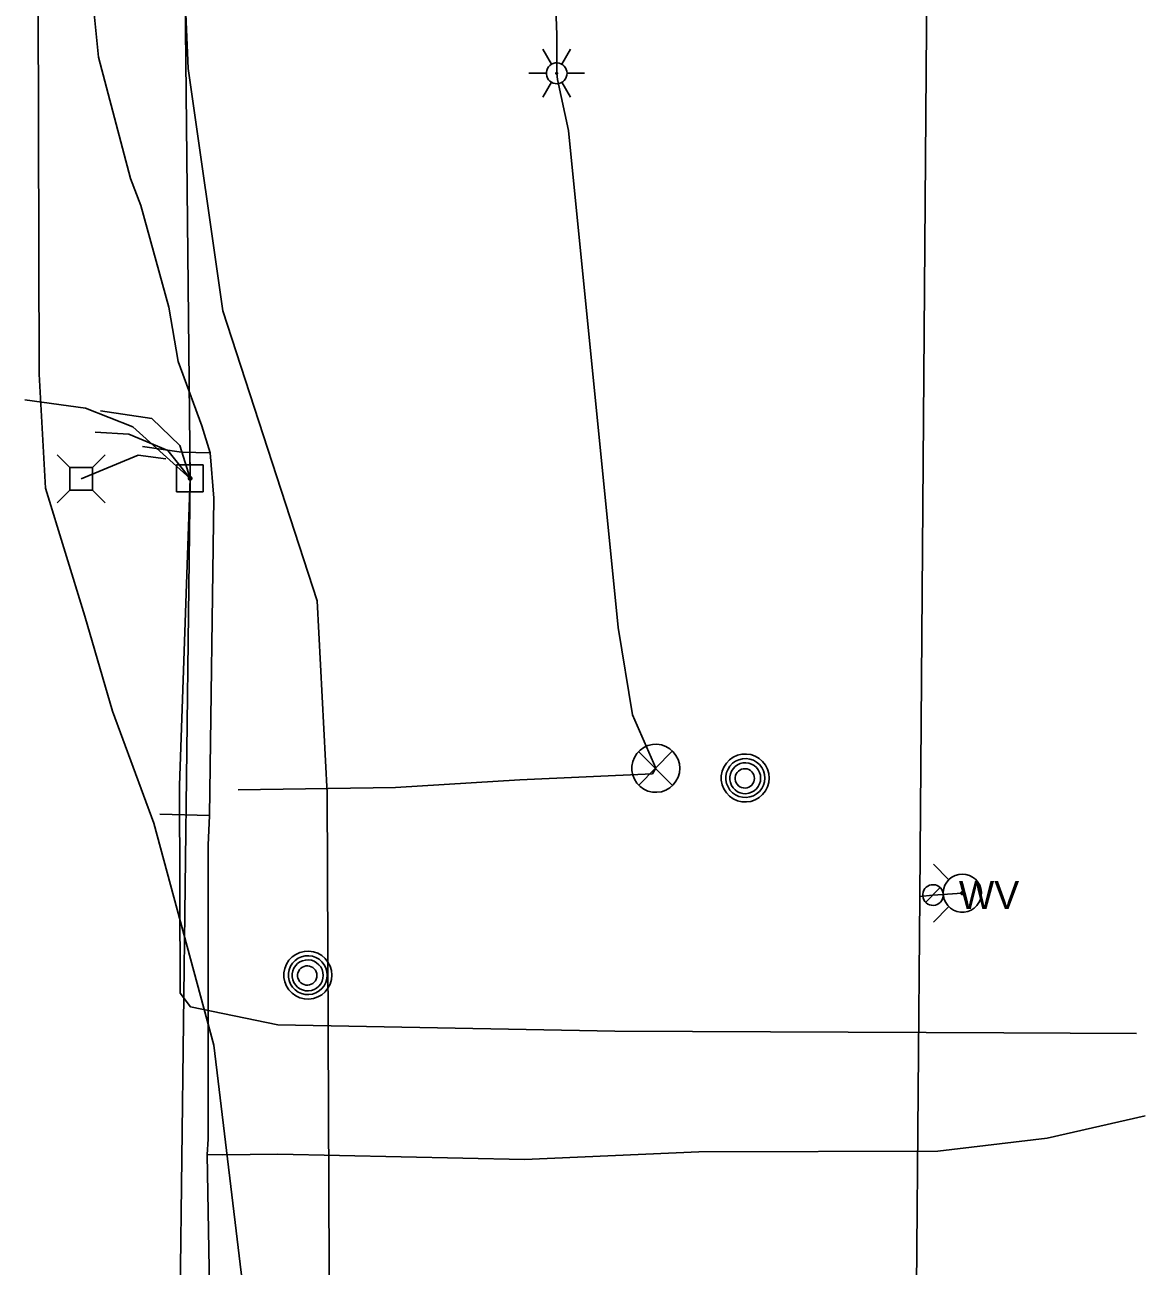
# Model space of a CAD drawing. Extents: x 600849 to 606371, y 330010 to 403088.
# Drawn here: x 602031.1 to 602185.1, y 367792.9 to 367963.6 of the extents above; entities that cross this region are included whole.
import ezdxf

# ---------------------------------------------------------------- set-up
doc = ezdxf.new("R2010")
doc.units = 0
for name, color, linetype in [('E_LTG', 7, 'Continuous'), ('E_SIG', 7, 'Continuous'), ('E_UTL_AG_Bold', 7, 'Continuous'), ('E_UTL_E_UG', 7, 'Continuous'), ('E_UTL_EPowerPole', 7, 'Continuous'), ('E_UTL_G_UG', 7, 'Continuous'), ('E_UTL_MH', 7, 'Continuous'), ('E_UTL_Overhead', 7, 'Continuous'), ('E_UTL_T_UG', 7, 'Continuous'), ('E_UTL_TV_UG', 7, 'Continuous'), ('E_UTL_W', 7, 'Continuous'), ('E_UTL_W_UG', 7, 'Continuous'), ('E_UTL_WHydrant', 7, 'Continuous')]:
    doc.layers.add(name, color=color, linetype=linetype)

msp = doc.modelspace()

# ---------------------------------------------------------------- linework, layer by layer
at = {"layer": 'E_LTG'}
for points in [[(602103.49, 367958.19), (602102.3, 367960.25)], [(602104.92, 367958.19), (602106.11, 367960.25)], [(602105.64, 367956.95), (602105.61, 367957.22), (602105.53, 367957.48), (602105.41, 367957.72), (602105.24, 367957.94), (602105.04, 367958.12), (602104.8, 367958.25), (602104.54, 367958.34), (602104.28, 367958.38), (602104, 367958.37), (602103.74, 367958.3), (602103.49, 367958.19), (602103.27, 367958.03), (602103.08, 367957.84), (602102.94, 367957.61), (602102.84, 367957.35), (602102.79, 367957.09), (602102.79, 367956.82), (602102.84, 367956.55), (602102.94, 367956.3), (602103.08, 367956.07), (602103.27, 367955.87), (602103.49, 367955.71), (602103.74, 367955.6), (602104, 367955.54), (602104.28, 367955.52), (602104.54, 367955.56), (602104.8, 367955.65), (602105.04, 367955.79), (602105.24, 367955.97), (602105.41, 367956.18), (602105.53, 367956.42), (602105.61, 367956.68), (602105.64, 367956.95)], [(602105.64, 367956.95), (602105.61, 367957.22), (602105.53, 367957.48), (602105.41, 367957.72), (602105.24, 367957.94), (602105.04, 367958.12), (602104.8, 367958.25), (602104.54, 367958.34), (602104.28, 367958.38), (602104, 367958.37), (602103.74, 367958.3), (602103.49, 367958.19), (602103.27, 367958.03), (602103.08, 367957.84), (602102.94, 367957.61), (602102.84, 367957.35), (602102.79, 367957.09), (602102.79, 367956.82), (602102.84, 367956.55), (602102.94, 367956.3), (602103.08, 367956.07), (602103.27, 367955.87), (602103.49, 367955.71), (602103.74, 367955.6), (602104, 367955.54), (602104.28, 367955.52), (602104.54, 367955.56), (602104.8, 367955.65), (602105.04, 367955.79), (602105.24, 367955.97), (602105.41, 367956.18), (602105.53, 367956.42), (602105.61, 367956.68), (602105.64, 367956.95)], [(602105.64, 367956.95), (602105.61, 367957.22), (602105.53, 367957.48), (602105.41, 367957.72), (602105.24, 367957.94), (602105.04, 367958.12), (602104.8, 367958.25), (602104.54, 367958.34), (602104.28, 367958.38), (602104, 367958.37), (602103.74, 367958.3), (602103.49, 367958.19), (602103.27, 367958.03), (602103.08, 367957.84), (602102.94, 367957.61), (602102.84, 367957.35), (602102.79, 367957.09), (602102.79, 367956.82), (602102.84, 367956.55), (602102.94, 367956.3), (602103.08, 367956.07), (602103.27, 367955.87), (602103.49, 367955.71), (602103.74, 367955.6), (602104, 367955.54), (602104.28, 367955.52), (602104.54, 367955.56), (602104.8, 367955.65), (602105.04, 367955.79), (602105.24, 367955.97), (602105.41, 367956.18), (602105.53, 367956.42), (602105.61, 367956.68), (602105.64, 367956.95)], [(602104.33, 367956.95), (602104.32, 367956.97), (602104.32, 367957), (602104.31, 367957.02), (602104.29, 367957.03), (602104.28, 367957.05), (602104.26, 367957.06), (602104.24, 367957.07), (602104.21, 367957.07), (602104.19, 367957.07), (602104.17, 367957.06), (602104.15, 367957.06), (602104.13, 367957.04), (602104.11, 367957.03), (602104.1, 367957.01), (602104.09, 367956.99), (602104.09, 367956.96), (602104.09, 367956.94), (602104.09, 367956.92), (602104.1, 367956.9), (602104.11, 367956.88), (602104.13, 367956.86), (602104.15, 367956.85), (602104.17, 367956.84), (602104.19, 367956.83), (602104.21, 367956.83), (602104.24, 367956.84), (602104.26, 367956.84), (602104.28, 367956.86), (602104.29, 367956.87), (602104.31, 367956.89), (602104.32, 367956.91), (602104.32, 367956.93), (602104.33, 367956.95)], [(602100.4, 367956.95), (602102.78, 367956.95)], [(602102.3, 367953.65), (602103.49, 367955.71)], [(602106.11, 367953.65), (602104.92, 367955.71)], [(602105.64, 367956.95), (602108.02, 367956.95)]]:
    msp.add_lwpolyline(points, dxfattribs=at)
at = {"layer": 'E_SIG'}
for points in [[(602121.13, 367861.37), (602121.08, 367862), (602120.9, 367862.6), (602120.61, 367863.15), (602120.22, 367863.65), (602119.75, 367864.06), (602119.21, 367864.37), (602118.61, 367864.58), (602117.99, 367864.67), (602117.37, 367864.64), (602116.76, 367864.49), (602116.18, 367864.23), (602115.67, 367863.86), (602115.24, 367863.41), (602114.9, 367862.88), (602114.67, 367862.3), (602114.55, 367861.68), (602114.55, 367861.06), (602114.67, 367860.44), (602114.9, 367859.86), (602115.24, 367859.33), (602115.67, 367858.88), (602116.18, 367858.51), (602116.76, 367858.25), (602117.37, 367858.1), (602117.99, 367858.07), (602118.61, 367858.16), (602119.21, 367858.37), (602119.75, 367858.68), (602120.22, 367859.09), (602120.61, 367859.59), (602120.9, 367860.14), (602121.08, 367860.75), (602121.13, 367861.37)], [(602120.1, 367863.71), (602115.49, 367859.05)], [(602115.49, 367863.66), (602120.14, 367859)]]:
    msp.add_lwpolyline(points, dxfattribs=at)
at = {"layer": 'E_UTL_AG_Bold'}
for points in [[(602037.25, 367902.73), (602035.5, 367904.49)], [(602040.35, 367902.73), (602042.1, 367904.49)], [(602040.35, 367902.73), (602037.25, 367902.73)], [(602037.25, 367902.73), (602037.25, 367899.64)], [(602040.35, 367899.64), (602040.35, 367902.73)], [(602037.25, 367899.64), (602035.5, 367897.89)], [(602037.25, 367899.64), (602040.35, 367899.64)], [(602040.35, 367899.64), (602042.1, 367897.89)]]:
    msp.add_lwpolyline(points, dxfattribs=at)
at = {"layer": 'E_UTL_E_UG'}
for points in [[(602063.62, 367768.81), (602057.04, 367823.28), (602048.82, 367853.83), (602043.14, 367869.22), (602039.3, 367882.31), (602033.93, 367899.89), (602033.03, 367915.58), (602032.85, 367983.69), (602032.6, 367993.25), (602034.38, 368042.58), (602034.61, 368087.2), (602036.4, 368128.48), (602036.06, 368184.31), (602035.9, 368268.45), (602035.28, 368327.99), (602034.44, 368347.59), (602034.75, 368377.79), (602035.59, 368442.38), (602036.65, 368479.27), (602031.91, 368543.82)], [(602060.41, 367858.4), (602082.04, 367858.72), (602099.16, 367859.8), (602117.37, 367860.61), (602117.83, 367861.37), (602114.63, 367868.74), (602112.68, 367880.74), (602105.85, 367949.07), (602104.31, 367956.09), (602104.21, 367956.95), (602104.21, 367962.23), (602103.47, 367983.55), (602103.13, 368025.41), (602102.78, 368063.11), (602102.77, 368064.12)], [(602053.8, 367901.24), (602045.92, 367908.34), (602039.42, 367910.9), (602031.07, 367912.04)]]:
    msp.add_lwpolyline(points, dxfattribs=at)
at = {"layer": 'E_UTL_EPowerPole'}
for points in [[(602053.77, 367903.09), (602053.77, 367905.99)], [(602055.61, 367903.09), (602051.92, 367903.09)], [(602051.92, 367903.09), (602051.92, 367899.39)], [(602055.61, 367899.39), (602055.61, 367903.09)], [(602054.04, 367901.24), (602054.03, 367901.29), (602054.02, 367901.33), (602054, 367901.37), (602053.97, 367901.41), (602053.94, 367901.44), (602053.9, 367901.46), (602053.85, 367901.47), (602053.81, 367901.48), (602053.76, 367901.48), (602053.72, 367901.47), (602053.68, 367901.45), (602053.64, 367901.42), (602053.61, 367901.39), (602053.59, 367901.35), (602053.57, 367901.31), (602053.56, 367901.27), (602053.56, 367901.22), (602053.57, 367901.18), (602053.59, 367901.13), (602053.61, 367901.1), (602053.64, 367901.06), (602053.68, 367901.04), (602053.72, 367901.02), (602053.76, 367901.01), (602053.81, 367901), (602053.85, 367901.01), (602053.9, 367901.03), (602053.94, 367901.05), (602053.97, 367901.08), (602054, 367901.11), (602054.02, 367901.15), (602054.03, 367901.2), (602054.04, 367901.24)], [(602051.92, 367899.39), (602055.61, 367899.39)]]:
    msp.add_lwpolyline(points, dxfattribs=at)
at = {"layer": 'E_UTL_G_UG'}
for points in [[(602057.02, 367758.67), (602056.16, 367808.26), (602056.26, 367810.39), (602056.3, 367850.82), (602056.47, 367854.89), (602057.08, 367898.54), (602056.57, 367904.75), (602055.41, 367908.47), (602052.15, 367917.32), (602050.86, 367924.78), (602047.04, 367938.75), (602045.58, 367942.5), (602041.22, 367959.18), (602039.05, 367980.75), (602037.27, 368026.55), (602038.67, 368050.62), (602038, 368085.26), (602039.2, 368107.15), (602041.39, 368128.88), (602038.62, 368144.1)], [(602047.25, 367905.63), (602052.63, 367904.87), (602056.57, 367904.75)], [(602049.65, 367855.05), (602056.47, 367854.89)], [(602056.16, 367808.26), (602058.23, 367808.23), (602065.84, 367808.32), (602099.77, 367807.59), (602123.77, 367808.64), (602156.64, 367808.73), (602171.64, 367810.49), (602185.14, 367813.59)]]:
    msp.add_lwpolyline(points, dxfattribs=at)
at = {"layer": 'E_UTL_MH'}
for points in [[(602133.44, 367860.04), (602133.38, 367860.66), (602133.2, 367861.27), (602132.91, 367861.82), (602132.53, 367862.32), (602132.05, 367862.73), (602131.51, 367863.04), (602130.92, 367863.25), (602130.3, 367863.34), (602129.67, 367863.31), (602129.06, 367863.16), (602128.49, 367862.9), (602127.98, 367862.53), (602127.54, 367862.08), (602127.21, 367861.55), (602126.97, 367860.97), (602126.85, 367860.35), (602126.85, 367859.73), (602126.97, 367859.11), (602127.21, 367858.53), (602127.54, 367858), (602127.98, 367857.55), (602128.49, 367857.18), (602129.06, 367856.92), (602129.67, 367856.77), (602130.3, 367856.74), (602130.92, 367856.83), (602131.51, 367857.04), (602132.05, 367857.35), (602132.53, 367857.76), (602132.91, 367858.26), (602133.2, 367858.81), (602133.38, 367859.41), (602133.44, 367860.04)], [(602132.82, 367860.04), (602132.77, 367860.54), (602132.63, 367861.03), (602132.4, 367861.48), (602132.08, 367861.88), (602131.7, 367862.22), (602131.26, 367862.47), (602130.78, 367862.64), (602130.27, 367862.71), (602129.77, 367862.68), (602129.27, 367862.56), (602128.81, 367862.35), (602128.39, 367862.06), (602128.04, 367861.69), (602127.77, 367861.26), (602127.58, 367860.79), (602127.48, 367860.29), (602127.48, 367859.78), (602127.58, 367859.28), (602127.77, 367858.81), (602128.04, 367858.38), (602128.39, 367858.01), (602128.81, 367857.72), (602129.27, 367857.51), (602129.77, 367857.39), (602130.27, 367857.36), (602130.78, 367857.43), (602131.26, 367857.6), (602131.7, 367857.85), (602132.08, 367858.19), (602132.4, 367858.59), (602132.63, 367859.04), (602132.77, 367859.53), (602132.82, 367860.04)], [(602132.26, 367860.01), (602132.22, 367860.41), (602132.11, 367860.8), (602131.92, 367861.16), (602131.67, 367861.48), (602131.37, 367861.74), (602131.02, 367861.94), (602130.63, 367862.08), (602130.23, 367862.13), (602129.83, 367862.11), (602129.43, 367862.02), (602129.07, 367861.85), (602128.74, 367861.62), (602128.46, 367861.32), (602128.24, 367860.98), (602128.09, 367860.61), (602128.01, 367860.21), (602128.01, 367859.8), (602128.09, 367859.41), (602128.24, 367859.03), (602128.46, 367858.69), (602128.74, 367858.4), (602129.07, 367858.16), (602129.43, 367857.99), (602129.83, 367857.9), (602130.23, 367857.88), (602130.63, 367857.94), (602131.02, 367858.07), (602131.37, 367858.27), (602131.67, 367858.54), (602131.92, 367858.86), (602132.11, 367859.22), (602132.22, 367859.6), (602132.26, 367860.01)], [(602131.4, 367859.99), (602131.38, 367860.24), (602131.31, 367860.49), (602131.19, 367860.71), (602131.04, 367860.91), (602130.85, 367861.08), (602130.63, 367861.2), (602130.39, 367861.29), (602130.14, 367861.32), (602129.88, 367861.31), (602129.64, 367861.25), (602129.41, 367861.14), (602129.2, 367861), (602129.03, 367860.81), (602128.89, 367860.6), (602128.79, 367860.37), (602128.75, 367860.12), (602128.75, 367859.86), (602128.79, 367859.62), (602128.89, 367859.38), (602129.03, 367859.17), (602129.2, 367858.98), (602129.41, 367858.84), (602129.64, 367858.73), (602129.88, 367858.67), (602130.14, 367858.66), (602130.39, 367858.7), (602130.63, 367858.78), (602130.85, 367858.91), (602131.04, 367859.07), (602131.19, 367859.27), (602131.31, 367859.5), (602131.38, 367859.74), (602131.4, 367859.99)], [(602073.28, 367832.93), (602073.22, 367833.56), (602073.04, 367834.16), (602072.75, 367834.72), (602072.36, 367835.21), (602071.89, 367835.62), (602071.35, 367835.93), (602070.75, 367836.14), (602070.13, 367836.23), (602069.51, 367836.2), (602068.9, 367836.05), (602068.33, 367835.79), (602067.81, 367835.43), (602067.38, 367834.97), (602067.04, 367834.44), (602066.81, 367833.86), (602066.69, 367833.25), (602066.69, 367832.62), (602066.81, 367832), (602067.04, 367831.42), (602067.38, 367830.89), (602067.81, 367830.44), (602068.33, 367830.07), (602068.9, 367829.81), (602069.51, 367829.67), (602070.13, 367829.64), (602070.75, 367829.72), (602071.35, 367829.93), (602071.89, 367830.24), (602072.36, 367830.65), (602072.75, 367831.15), (602073.04, 367831.71), (602073.22, 367832.31), (602073.28, 367832.93)], [(602072.66, 367832.93), (602072.61, 367833.43), (602072.47, 367833.92), (602072.24, 367834.37), (602071.92, 367834.77), (602071.54, 367835.11), (602071.1, 367835.36), (602070.61, 367835.53), (602070.11, 367835.6), (602069.6, 367835.58), (602069.11, 367835.46), (602068.64, 367835.25), (602068.23, 367834.95), (602067.88, 367834.58), (602067.6, 367834.15), (602067.42, 367833.68), (602067.32, 367833.18), (602067.32, 367832.67), (602067.42, 367832.17), (602067.6, 367831.7), (602067.88, 367831.27), (602068.23, 367830.9), (602068.64, 367830.61), (602069.11, 367830.4), (602069.6, 367830.28), (602070.11, 367830.25), (602070.61, 367830.33), (602071.1, 367830.49), (602071.54, 367830.75), (602071.92, 367831.08), (602072.24, 367831.48), (602072.47, 367831.93), (602072.61, 367832.42), (602072.66, 367832.93)], [(602072.1, 367832.9), (602072.06, 367833.3), (602071.94, 367833.69), (602071.76, 367834.05), (602071.51, 367834.37), (602071.2, 367834.63), (602070.85, 367834.84), (602070.47, 367834.97), (602070.07, 367835.03), (602069.66, 367835.01), (602069.27, 367834.91), (602068.9, 367834.74), (602068.57, 367834.51), (602068.29, 367834.21), (602068.08, 367833.87), (602067.93, 367833.5), (602067.85, 367833.1), (602067.85, 367832.7), (602067.93, 367832.3), (602068.08, 367831.92), (602068.29, 367831.58), (602068.57, 367831.29), (602068.9, 367831.05), (602069.27, 367830.89), (602069.66, 367830.79), (602070.07, 367830.77), (602070.47, 367830.83), (602070.85, 367830.96), (602071.2, 367831.16), (602071.51, 367831.43), (602071.76, 367831.75), (602071.94, 367832.11), (602072.06, 367832.5), (602072.1, 367832.9)], [(602071.24, 367832.88), (602071.22, 367833.14), (602071.15, 367833.38), (602071.03, 367833.6), (602070.87, 367833.8), (602070.68, 367833.97), (602070.46, 367834.09), (602070.22, 367834.18), (602069.97, 367834.21), (602069.72, 367834.2), (602069.47, 367834.14), (602069.24, 367834.04), (602069.04, 367833.89), (602068.86, 367833.71), (602068.73, 367833.49), (602068.63, 367833.26), (602068.58, 367833.01), (602068.58, 367832.76), (602068.63, 367832.51), (602068.73, 367832.27), (602068.86, 367832.06), (602069.04, 367831.88), (602069.24, 367831.73), (602069.47, 367831.62), (602069.72, 367831.56), (602069.97, 367831.55), (602070.22, 367831.59), (602070.46, 367831.67), (602070.68, 367831.8), (602070.87, 367831.96), (602071.03, 367832.16), (602071.15, 367832.39), (602071.22, 367832.63), (602071.24, 367832.88)]]:
    msp.add_lwpolyline(points, dxfattribs=at)
at = {"layer": 'E_UTL_Overhead'}
msp.add_lwpolyline([(602049.62, 366998.37), (602049.43, 367090.32), (602050.33, 367289.54), (602050.21, 367450.04), (602046.65, 367600.38), (602051.29, 367697.52), (602053.8, 367901.24), (602051.89, 368080.89), (602055.16, 368276.21), (602053.08, 368301.06), (602057.62, 368469.75), (602045.39, 368617.17), (602046.06, 368815.09), (602047.67, 369060.69), (602047.72, 369211.87), (602048.36, 369250.01), (602048.54, 369288.25), (602049.4, 369442.5), (602049.76, 369613.32), (602051.08, 369789.61)], dxfattribs=at)
at = {"layer": 'E_UTL_T_UG'}
for points in [[(602072.57, 367538.65), (602072.79, 367620.28), (602073.27, 367705.58), (602072.65, 367858.02), (602071.26, 367884.4), (602058.28, 367924.28), (602053.54, 367957.61), (602051.34, 368009.14)], [(602053.8, 367901.24), (602052.37, 367905.75), (602048.53, 367909.46), (602041.45, 367910.54)], [(602050.46, 367903.93), (602046.64, 367904.43), (602038.8, 367901.19)]]:
    msp.add_lwpolyline(points, dxfattribs=at)
at = {"layer": 'E_UTL_TV_UG'}
for points in [[(602053.8, 367901.24), (602050.71, 367905.1), (602045.38, 367907.31), (602040.72, 367907.62)], [(602183.95, 367824.92), (602165.69, 367825), (602112.2, 367825.21), (602065.87, 367826.11), (602053.84, 367828.58), (602052.44, 367830.45), (602052.34, 367859.02), (602053.8, 367901.24)]]:
    msp.add_lwpolyline(points, dxfattribs=at)
at = {"layer": 'E_UTL_W'}
for points in [[(602157.38, 367843.95), (602157.36, 367844.22), (602157.28, 367844.48), (602157.16, 367844.72), (602156.99, 367844.93), (602156.78, 367845.11), (602156.55, 367845.25), (602156.29, 367845.33), (602156.02, 367845.37), (602155.75, 367845.36), (602155.49, 367845.3), (602155.24, 367845.18), (602155.02, 367845.03), (602154.83, 367844.83), (602154.69, 367844.6), (602154.59, 367844.35), (602154.54, 367844.08), (602154.54, 367843.81), (602154.59, 367843.55), (602154.69, 367843.3), (602154.83, 367843.07), (602155.02, 367842.87), (602155.24, 367842.71), (602155.49, 367842.6), (602155.75, 367842.54), (602156.02, 367842.52), (602156.29, 367842.56), (602156.55, 367842.65), (602156.78, 367842.79), (602156.99, 367842.96), (602157.16, 367843.18), (602157.28, 367843.42), (602157.36, 367843.68), (602157.38, 367843.95)], [(602154.95, 367842.94), (602156.96, 367844.96)]]:
    msp.add_lwpolyline(points, dxfattribs=at)
at = {"layer": 'E_UTL_W_UG'}
for points in [[(602152.75, 366995.85), (602154.04, 367120.41), (602154.82, 367274.91), (602154.85, 367280.06), (602155.51, 367346.25), (602155.3, 367427.76), (602153.59, 367525.35), (602155.62, 367569.03), (602154.98, 367573.69), (602152.27, 367596.21), (602153.25, 367736.28), (602154.14, 367843.75), (602155.2, 367981.06), (602156.64, 368132.29), (602156.41, 368137.78), (602158.61, 368205.69), (602157.53, 368347.32), (602155.12, 368429.53), (602155.41, 368532.9), (602154.38, 368609.08)], [(602154.14, 367843.75), (602155.96, 367843.95), (602159.99, 367844.21)]]:
    msp.add_lwpolyline(points, dxfattribs=at)
at = {"layer": 'E_UTL_WHydrant'}
for points in [[(602158.16, 367846.04), (602156.01, 367848.19)], [(602159.99, 367846.83), (602159.49, 367846.78), (602159.02, 367846.64), (602158.57, 367846.41), (602158.18, 367846.11), (602157.85, 367845.73), (602157.6, 367845.3), (602157.44, 367844.83), (602157.37, 367844.33), (602157.39, 367843.83), (602157.51, 367843.35), (602157.72, 367842.9), (602158.01, 367842.49), (602158.37, 367842.15), (602158.79, 367841.88), (602159.25, 367841.69), (602159.74, 367841.6), (602160.24, 367841.6), (602160.73, 367841.69), (602161.19, 367841.88), (602161.61, 367842.15), (602161.97, 367842.49), (602162.26, 367842.9), (602162.47, 367843.35), (602162.59, 367843.83), (602162.61, 367844.33), (602162.54, 367844.83), (602162.38, 367845.3), (602162.13, 367845.73), (602161.8, 367846.11), (602161.41, 367846.41), (602160.97, 367846.64), (602160.49, 367846.78), (602159.99, 367846.83)], [(602159.99, 367844.41), (602159.95, 367844.4), (602159.92, 367844.39), (602159.88, 367844.38), (602159.85, 367844.35), (602159.83, 367844.32), (602159.81, 367844.29), (602159.8, 367844.25), (602159.79, 367844.22), (602159.79, 367844.18), (602159.8, 367844.14), (602159.82, 367844.11), (602159.84, 367844.08), (602159.87, 367844.05), (602159.9, 367844.03), (602159.93, 367844.01), (602159.97, 367844.01), (602160.01, 367844.01), (602160.05, 367844.01), (602160.08, 367844.03), (602160.11, 367844.05), (602160.14, 367844.08), (602160.16, 367844.11), (602160.18, 367844.14), (602160.19, 367844.18), (602160.19, 367844.22), (602160.19, 367844.25), (602160.17, 367844.29), (602160.15, 367844.32), (602160.13, 367844.35), (602160.1, 367844.38), (602160.07, 367844.39), (602160.03, 367844.4), (602159.99, 367844.41)], [(602158.16, 367842.37), (602156.01, 367840.23)]]:
    msp.add_lwpolyline(points, dxfattribs=at)

# ---------------------------------------------------------------- texts
at = {"layer": 'E_UTL_W'}
msp.add_text('WV', height=3.85, dxfattribs=at).set_placement((602159.52, 367842.02))

doc.saveas('drawing.dxf')
